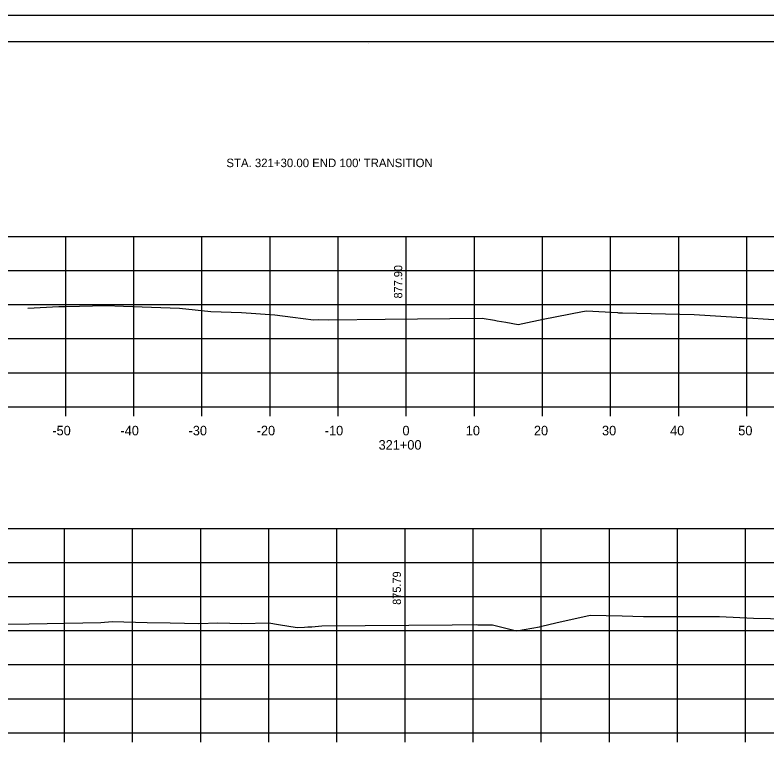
# Model space of a CAD drawing. Extents: x 1486524 to 1499135, y 326561 to 337924.
# Drawn here: x 1488925.4 to 1489035.8, y 336298.6 to 336406.1 of the extents above; entities that cross this region are included whole.
import ezdxf

# ---------------------------------------------------------------- set-up
doc = ezdxf.new("R2010")
doc.units = 0
for name, color, linetype in [('Default', 7, 'Continuous'), ('E_Const Align', 7, 'Continuous'), ('E_Const Align Station', 7, 'Continuous'), ('E_Ownership Information', 7, 'Continuous'), ('E_Property Line', 7, 'Continuous'), ('E_Quarter Calls', 7, 'Continuous'), ('E_Tract Number', 7, 'Continuous'), ('R_Xsect Elev', 7, 'Continuous')]:
    doc.layers.add(name, color=color, linetype=linetype)

msp = doc.modelspace()

# ---------------------------------------------------------------- linework, layer by layer
at = {"layer": 'E_Const Align'}
for p, q in [((1488842.89, 336348.52), (1489122.89, 336348.52)), ((1488932.89, 336347.12), (1488932.89, 336348.52)), ((1488942.89, 336347.12), (1488942.89, 336348.52)), ((1488952.89, 336347.12), (1488952.89, 336348.52)), ((1488962.89, 336347.12), (1488962.89, 336348.52)), ((1488972.89, 336347.12), (1488972.89, 336348.52)), ((1488982.89, 336347.12), (1488982.89, 336348.52)), ((1488992.89, 336347.12), (1488992.89, 336348.52)), ((1489002.89, 336347.12), (1489002.89, 336348.52)), ((1489012.89, 336347.12), (1489012.89, 336348.52)), ((1489022.89, 336347.12), (1489022.89, 336348.52)), ((1489032.89, 336347.12), (1489032.89, 336348.52)), ((1488842.7, 336300.64), (1489122.7, 336300.64)), ((1488932.7, 336299.24), (1488932.7, 336300.64)), ((1488942.7, 336299.24), (1488942.7, 336300.64)), ((1488952.7, 336299.24), (1488952.7, 336300.64)), ((1488962.7, 336299.24), (1488962.7, 336300.64)), ((1488972.7, 336299.24), (1488972.7, 336300.64)), ((1488982.7, 336299.24), (1488982.7, 336300.64)), ((1488992.7, 336299.24), (1488992.7, 336300.64)), ((1489002.7, 336299.24), (1489002.7, 336300.64)), ((1489012.7, 336299.24), (1489012.7, 336300.64)), ((1489022.7, 336299.24), (1489022.7, 336300.64)), ((1489032.7, 336299.24), (1489032.7, 336300.64))]:
    msp.add_line(p, q, dxfattribs=at)
at = {"layer": 'E_Ownership Information'}
for p, q in [((1488842.89, 336373.52), (1489122.89, 336373.52)), ((1488842.89, 336373.52), (1489122.89, 336373.52)), ((1488932.89, 336348.52), (1488932.89, 336373.52)), ((1488932.89, 336348.52), (1488932.89, 336373.52)), ((1488942.89, 336348.52), (1488942.89, 336373.52)), ((1488942.89, 336348.52), (1488942.89, 336373.52)), ((1488952.89, 336348.52), (1488952.89, 336373.52)), ((1488952.89, 336348.52), (1488952.89, 336373.52)), ((1488962.89, 336348.52), (1488962.89, 336373.52)), ((1488962.89, 336348.52), (1488962.89, 336373.52)), ((1488972.89, 336348.52), (1488972.89, 336373.52)), ((1488972.89, 336348.52), (1488972.89, 336373.52)), ((1488982.89, 336348.52), (1488982.89, 336373.52)), ((1488982.89, 336348.52), (1488982.89, 336373.52)), ((1488992.89, 336348.52), (1488992.89, 336373.52)), ((1488992.89, 336348.52), (1488992.89, 336373.52)), ((1489002.89, 336348.52), (1489002.89, 336373.52)), ((1489002.89, 336348.52), (1489002.89, 336373.52)), ((1489012.89, 336348.52), (1489012.89, 336373.52)), ((1489012.89, 336348.52), (1489012.89, 336373.52)), ((1489022.89, 336348.52), (1489022.89, 336373.52)), ((1489022.89, 336348.52), (1489022.89, 336373.52)), ((1489032.89, 336348.52), (1489032.89, 336373.52)), ((1489032.89, 336348.52), (1489032.89, 336373.52)), ((1488842.89, 336368.52), (1489122.89, 336368.52)), ((1488842.89, 336368.52), (1489122.89, 336368.52)), ((1488842.89, 336363.52), (1489122.89, 336363.52)), ((1488842.89, 336363.52), (1489122.89, 336363.52)), ((1488842.89, 336358.52), (1489122.89, 336358.52)), ((1488842.89, 336358.52), (1489122.89, 336358.52)), ((1488842.89, 336353.52), (1489122.89, 336353.52)), ((1488842.89, 336353.52), (1489122.89, 336353.52)), ((1488842.89, 336348.52), (1489122.89, 336348.52)), ((1488842.89, 336348.52), (1489122.89, 336348.52)), ((1488842.7, 336330.64), (1489122.7, 336330.64)), ((1488932.7, 336300.64), (1488932.7, 336330.64)), ((1488942.7, 336300.64), (1488942.7, 336330.64)), ((1488952.7, 336300.64), (1488952.7, 336330.64)), ((1488962.7, 336300.64), (1488962.7, 336330.64)), ((1488972.7, 336300.64), (1488972.7, 336330.64)), ((1488982.7, 336300.64), (1488982.7, 336330.64)), ((1488992.7, 336300.64), (1488992.7, 336330.64)), ((1489002.7, 336300.64), (1489002.7, 336330.64)), ((1489012.7, 336300.64), (1489012.7, 336330.64)), ((1489022.7, 336300.64), (1489022.7, 336330.64)), ((1489032.7, 336300.64), (1489032.7, 336330.64)), ((1488842.7, 336325.64), (1489122.7, 336325.64)), ((1488842.7, 336320.64), (1489122.7, 336320.64)), ((1488842.7, 336315.64), (1489122.7, 336315.64)), ((1488842.7, 336310.64), (1489122.7, 336310.64)), ((1488842.7, 336305.64), (1489122.7, 336305.64)), ((1488842.7, 336300.64), (1489122.7, 336300.64))]:
    msp.add_line(p, q, dxfattribs=at)
at = {"layer": 'E_Property Line'}
for p, q in [((1488824.89, 336402.16), (1489141.07, 336402.16)), ((1488977.41, 336401.9), (1488977.41, 336401.9)), ((1488977.41, 336401.9), (1488977.41, 336401.9))]:
    msp.add_line(p, q, dxfattribs=at)
at = {"layer": 'E_Quarter Calls'}
msp.add_line((1488812.48, 336406.05), (1489145.82, 336406.05), dxfattribs=at)
for points in [[(1488812.48, 336406.05), (1489145.82, 336406.05), (1489145.82, 336192.71), (1488812.48, 336192.71)], [(1489058.81, 336402.16), (1489058.81, 336392.28), (1489094.54, 336392.28), (1489094.54, 336389.36), (1489117.74, 336389.36), (1489117.74, 336365.02), (1489141.07, 336365.02), (1489141.07, 336196.7), (1488824.89, 336196.7), (1488824.89, 336402.16)]]:
    msp.add_lwpolyline(points, close=True, dxfattribs=at)
at = {"layer": 'E_Tract Number'}
for points in [[(1488927.3, 336363.02), (1488931.86, 336363.23), (1488932.31, 336363.24), (1488932.96, 336363.24), (1488938.75, 336363.4), (1488941.39, 336363.3), (1488949.59, 336363.02), (1488954.2, 336362.53), (1488958.67, 336362.34), (1488963.59, 336362), (1488966.24, 336361.68), (1488969.26, 336361.3), (1488970.05, 336361.32), (1488971.51, 336361.28), (1488979.79, 336361.4), (1488994.02, 336361.52), (1488995.82, 336361.22), (1488996.21, 336361.14), (1488997.52, 336360.92), (1488999.3, 336360.61), (1488999.98, 336360.74), (1489003, 336361.39), (1489008.77, 336362.5), (1489009.33, 336362.63), (1489013.88, 336362.35), (1489014.06, 336362.33), (1489014.61, 336362.32), (1489025.15, 336362.09), (1489043.89, 336360.91)], [(1488919.49, 336316.59), (1488927.52, 336316.65), (1488938.05, 336316.83), (1488939.72, 336316.99), (1488944.82, 336316.81), (1488948.24, 336316.78), (1488952.41, 336316.71), (1488955.23, 336316.78), (1488958.73, 336316.71), (1488962.69, 336316.77), (1488964.11, 336316.54), (1488966.87, 336316.11), (1488967.93, 336316.16), (1488968.43, 336316.2), (1488969, 336316.2), (1488970.49, 336316.32), (1488989.61, 336316.5), (1488993.16, 336316.52), (1488993.37, 336316.51), (1488995.55, 336316.48), (1488996.9, 336316.13), (1488999.05, 336315.6), (1489002.46, 336316.21), (1489002.78, 336316.27), (1489004.84, 336316.76), (1489009.86, 336317.92), (1489014.57, 336317.79), (1489017.72, 336317.69), (1489020.51, 336317.7), (1489028.89, 336317.73), (1489033.86, 336317.46), (1489038.83, 336317.38)]]:
    msp.add_lwpolyline(points, dxfattribs=at)
at = {"layer": 'R_Xsect Elev'}
for p, q in [((1488982.89, 336361.42), (1488982.89, 336371.42)), ((1488982.7, 336316.43), (1488982.7, 336326.43))]:
    msp.add_line(p, q, dxfattribs=at)

# ---------------------------------------------------------------- texts
at = {"layer": 'Default'}
msp.add_text("STA. 321+30.00 END 100' TRANSITION", height=1.25, dxfattribs=at).set_placement((1488956.48, 336383.71))
at = {"layer": 'E_Const Align Station'}
for s, p in [('-50', (1488930.92, 336344.32)), ('-40', (1488940.92, 336344.32)), ('-30', (1488950.92, 336344.32)), ('-20', (1488960.92, 336344.32)), ('-10', (1488970.92, 336344.32)), ('0', (1488982.32, 336344.32)), ('10', (1488991.62, 336344.32)), ('20', (1489001.62, 336344.32)), ('30', (1489011.62, 336344.32)), ('40', (1489021.62, 336344.32)), ('50', (1489031.62, 336344.32)), ('321+00', (1488978.82, 336342.22))]:
    msp.add_text(s, height=1.4, dxfattribs=at).set_placement(p)
at = {"layer": 'R_Xsect Elev'}
for s, p in [('877.90', (1488982.29, 336364.42)), ('875.79', (1488982.1, 336319.43))]:
    msp.add_text(s, height=1.2, rotation=90, dxfattribs=at).set_placement(p)

doc.saveas('drawing.dxf')
